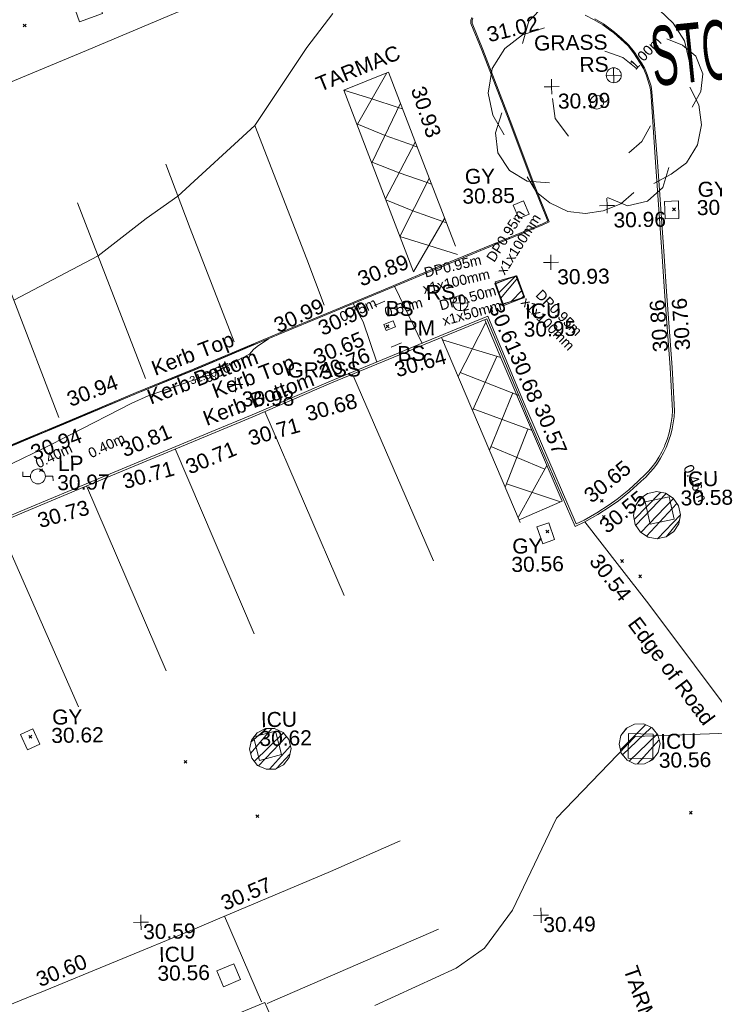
# Model space of a CAD drawing. Header units: millimetres. Extents: x -287732 to 520720, y -103372 to 287754.
# Tile 335 of 380: x 322263 to 339620, y 158229 to 182816. Entities that reach past the tile are written whole.
import ezdxf

# ---------------------------------------------------------------- set-up
doc = ezdxf.new("R2010")
doc.units = ezdxf.units.MM
for name, pattern in [('IMPORT-HIDDEN2 _3_', [4762.5, 3175, -1587.5]), ('IMPORT-UG_ELEC_QLB2 _2_', [2500, 1500, -300.0000000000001, 0, -50, 150, -300.0000000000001, 0, -200]), ('IMPORT-UG_ELEC_STREET LIGHTING_QLB2 _2_', [2700, 1500, -300.0000000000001, 0, -250, 150, -300.0000000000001, 0, -200])]:
    doc.linetypes.add(name, pattern=pattern)
for name, color, linetype, lineweight, true_color in [('00_TOPO_BIKE_STAND', 1, 'Continuous', 9, 0xff0000), ('00_TOPO_FURN_LAMP_POST', 7, 'Continuous', 9, 0x666666), ('00_TOPO_FURN_SIGN', 7, 'Continuous', 9, 0x666666), ('00_TOPO_KERB_BOTTOM', 1, 'Continuous', 9, 0xff0000), ('00_TOPO_KERB_TOP', 7, 'Continuous', 9, 0xa500a5), ('00_TOPO_LEVEL_SPOT', 7, 'Continuous', 9, 0x666666), ('00_TOPO_PARKING_METER', 6, 'Continuous', 9, 0xff00ff), ('00_TOPO_ROAD_MARKING_WHITE_CONTINUOUS', 7, 'Continuous', 9, 0x999999), ('00_TOPO_ROAD_MARKING_WHITE_DASH', 7, 'Continuous', 9, 0x999999), ('00_TOPO_SERV_GULLY', 7, 'Continuous', 9, 0x5252a5), ('00_TOPO_SERV_IC', 5, 'Continuous', 9, 0x0000ff), ('00_TOPO_TREE', 7, 'Continuous', 9, 0x666666), ('00_UAV_CONCRETE', 9, 'Continuous', 9, 0x808080), ('00_UAV_KERB_BOTTOM', 1, 'Continuous', 9, 0xff0000), ('00_UAV_KERB_TOP', 7, 'Continuous', 9, 0xa500a5), ('00_UAV_LEVEL_SPOT', 7, 'Continuous', 9, 0x666666), ('00_UAV_ROAD_MARKING_WHITE_CONTINUOUS', 7, 'Continuous', 9, 0x999999), ('00_UAV_SERV_GULLY', 7, 'Continuous', 9, 0x5252a5), ('00_UAV_SERV_IC', 5, 'Continuous', 9, 0x0000ff), ('01_DTM_CONTOUR_MNR', 7, 'Continuous', 9, 0xa5a552), ('01_DTM_CONTOUR_MNR_LABELS', 7, 'Continuous', 9, 0xa5a552), ('12333-PUM-2D-U-0001-C01 - Rev2_REVIT IMPORT_dwg', 7, 'Continuous', 9, 0x767676), ('PUM-CHAMBER EXTENTS', 6, 'IMPORT-HIDDEN2 _3_', 9, 0xff00ff), ('PUM-ELECTRIC-MH', 1, 'Continuous', 9, 0xff0000), ('PUM-ELECTRIC-QLB2', 1, 'IMPORT-UG_ELEC_QLB2 _2_', 9, 0xff0000)]:
    doc.layers.add(name, color=color, linetype=linetype, lineweight=lineweight, true_color=true_color)
for name, color, linetype, lineweight in [('00_TOPO_ROAD_TEXT', 7, 'Continuous', 9), ('00_TOPO_SURVEY_TEXT', 7, 'Continuous', 9), ('00_UAV_ROAD_EDGE', 7, 'Continuous', 9), ('00_UAV_SURVEY_TEXT', 7, 'Continuous', 9), ('GEN-TEXT', 7, 'Continuous', 9)]:
    doc.layers.add(name, color=color, linetype=linetype, lineweight=lineweight)
doc.styles.add('Arial_1', font='arial.ttf', dxfattribs={"height": 250})
doc.styles.add('Swis721 Lt BT_1', font='swissl.ttf', dxfattribs={"height": 200})
doc.styles.add('Swis721 Lt BT_2', font='swissl.ttf', dxfattribs={"height": 375})
doc.styles.add('Swis721 Lt BT_37', font='swissl.ttf', dxfattribs={"width": 0.480246, "height": 1481.4})
pattern_1 = [(45, (-533641079.65, -725615854.3560001), (-265.1650429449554, 265.1650429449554), []), (45, (-533640902.873, -725615854.3560001), (-265.1650429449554, 265.1650429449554), [])]

# ---------------------------------------------------------------- blocks, each defined once
blk = doc.blocks.new('12333-PUM-2D-U-0001-C01 - Rev2_REVIT IMPORT_dwg_CONIFEROUS_TREE_2-2077568-Site Location Plan Proposed')
at = {"layer": '00_TOPO_TREE', "color": 254, "true_color": 0xcccccc, "flags": 128}
for points in [[(534239919.7920456, 725731770.5895343), (534240086.0180855, 725732324.6763337), (534240473.8788452, 725732712.5370932), (534241027.9656445, 725732934.1718128), (534241582.0524438, 725732878.7631329), (534242080.7305633, 725732546.3110532)], [(534241415.826404, 725732657.1284132), (534241859.0958436, 725732823.3544531), (534242413.1826429, 725732878.7631329), (534242911.8607625, 725732767.945773), (534243355.1302018, 725732546.3110532), (534243687.5822815, 725732213.8589736), (534243964.6256812, 725731770.5895343), (534244075.443041, 725731271.9114147)], [(534239421.1139264, 725729498.8336568), (534239144.0705266, 725729997.5117761), (534239033.2531667, 725730551.5985756), (534239144.0705266, 725731161.0940548), (534239476.5226063, 725731659.7721742), (534239919.7920456, 725731992.2242539), (534240473.8788452, 725732158.4502938)], [(534243521.3562416, 725731825.9982141), (534243909.2170012, 725731659.7721742), (534244241.6690809, 725731382.7287747), (534244407.8951206, 725730939.4593351), (534244352.4864407, 725730496.1898955), (534244130.8517211, 725730108.329136)], [(534241969.9132034, 725731548.9548143), (534242413.1826429, 725731382.7287747), (534242745.6347225, 725731105.685375)], [(534244075.443041, 725730607.0072554), (534244297.0777608, 725730163.737816), (534244352.4864407, 725729665.0596964), (534244241.6690809, 725729166.3815771), (534243964.6256812, 725728723.1121377), (534243576.7649217, 725728446.0687377), (534243133.4954821, 725728224.4340181)], [(534241027.9656445, 725729443.4249767), (534240695.5135649, 725729886.6944163), (534240640.1048849, 725730385.3725357)], [(534240529.2875251, 725728279.8426981), (534239975.2007256, 725728335.251378), (534239531.9312862, 725728612.2947778), (534239254.8878865, 725729055.5642172), (534239199.4792065, 725729554.2423368), (534239365.7052462, 725730052.920456)], [(534243078.0868022, 725729665.0596964), (534242856.4520825, 725729277.198937), (534242524.0000027, 725729000.1555374)], [(534243521.3562416, 725728612.2947778), (534243355.1302018, 725728113.6166583), (534242967.2694423, 725727781.1645787), (534242468.5913228, 725727670.3472189), (534241969.9132034, 725727891.9819384)], [(534242634.8173627, 725728002.7992984), (534242302.3652831, 725727725.7558987), (534241859.0958436, 725727559.5298588), (534241415.826404, 725727504.121179), (534240972.5569646, 725727559.5298588), (534240529.2875251, 725727781.1645787), (534240196.8354454, 725728058.2079784), (534239975.2007256, 725728446.0687377)]]:
    blk.add_lwpolyline(points, dxfattribs=at)
at = {"layer": '00_TOPO_TREE', "color": 254, "true_color": 0xcccccc}
blk.add_circle((534241748.2784836, 725730274.5551759), 170.9299566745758, dxfattribs=at)
blk = doc.blocks.new('12333-PUM-2D-U-0001-C01 - Rev2_REVIT IMPORT_dwg_MSL_Lamp_Post_SYM-2077199-Site Location Plan Proposed')
at = {"layer": '00_TOPO_FURN_LAMP_POST', "color": 254, "true_color": 0xcccccc, "flags": 128}
for points in [[(-500.1060478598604, 0), (-1000.212095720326, 0), (-1000.212095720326, 316.7338303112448)], [(500.1060478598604, 0), (1000.21209571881, 0), (1000.21209571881, -316.7338303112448)]]:
    blk.add_lwpolyline(points, dxfattribs=at)
at = {"layer": '00_TOPO_FURN_LAMP_POST', "color": 254, "true_color": 0xcccccc}
blk.add_circle((0, 0), 500.1060478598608, dxfattribs=at)
blk = doc.blocks.new('12333-PUM-2D-U-0001-C01 - Rev2_REVIT IMPORT_dwg_MSL_RoadSign_SYM-2077193-Site Location Plan Proposed')
at = {"layer": '00_TOPO_FURN_SIGN', "color": 254, "true_color": 0xcccccc}
for p, q in [((-500.2287617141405, 0), (499.7712382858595, 0)), ((-0.2287617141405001, -500.0000000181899), (-0.2287617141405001, 499.9999999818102))]:
    blk.add_line(p, q, dxfattribs=at)
blk.add_circle((-0.2287617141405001, 0), 500.0000000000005, dxfattribs=at)
blk = doc.blocks.new('12333-PUM-2D-U-0001-C01 - Rev2_REVIT IMPORT_dwg_MM-2077200-Site Location Plan Proposed')
at = {"layer": '00_TOPO_LEVEL_SPOT', "color": 254, "true_color": 0xcccccc, "flags": 128}
for points in [[(0, -500.0000000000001), (0, 0), (-500.0000000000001, 0)], [(500.0000000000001, 0), (0, 0), (0, 500.0000000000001)]]:
    blk.add_lwpolyline(points, dxfattribs=at)
blk = doc.blocks.new('12333-PUM-2D-U-0001-C01 - Rev2_REVIT IMPORT_dwg_UAV-2077255-Site Location Plan Proposed')
at = {"layer": '00_UAV_LEVEL_SPOT', "color": 254, "true_color": 0xcccccc, "flags": 128}
for points in [[(0, -500.0000000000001), (0, 0), (-500.0000000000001, 0)], [(500.0000000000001, 0), (0, 0), (0, 500.0000000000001)]]:
    blk.add_lwpolyline(points, dxfattribs=at)
blk = doc.blocks.new('12333-PUM-2D-U-0001-C01 - Rev2_REVIT IMPORT_dwg_MGS62954_T2_Galway_ITM_3d_Rev1-2077680-Site Location Plan Proposed')
at = {"layer": '00_TOPO_BIKE_STAND', "color": 254, "true_color": 0xcccccc}
for p, q in [((534236101.7958972, 725725299.1244249), (534236368.2490112, 725725403.0672196)), ((534236505.2071226, 725724249.7752289), (534236766.5486678, 725724354.5880898))]:
    blk.add_line(p, q, dxfattribs=at)
at = {"layer": '00_TOPO_KERB_BOTTOM', "color": 254, "true_color": 0xcccccc, "flags": 128}
for points in [[(534226431.9248313, 725721757.3538171), (534227436.8953748, 725722158.5013944), (534228280.2295523, 725722494.3542895), (534230112.7905937, 725723225.252288), (534231575.3650307, 725723796.234311), (534233063.9536379, 725724392.969414), (534233787.8629154, 725724678.0706849), (534234801.7820843, 725725075.8976961), (534236374.8247988, 725725701.9295661), (534237846.7760964, 725726285.7525898), (534239745.9763011, 725727031.9786879), (534240334.2036757, 725727258.9801537), (534240472.0741478, 725727322.5299646), (534240138.6364812, 725728197.3671771), (534239547.698005, 725729847.0228179), (534238896.5426046, 725731628.7053179), (534238635.655548, 725732299.2308072), (534238637.9780269, 725732380.1573738), (534238661.4813097, 725732447.4702438)], [(534241734.2121435, 725732360.2300683), (534241948.6871693, 725732226.5879596), (534242114.0861228, 725732102.0224271), (534242223.1390706, 725732018.81712), (534242395.2486209, 725731862.2502759), (534242571.9138868, 725731683.5795121), (534242707.4031264, 725731507.9980757), (534242855.9708462, 725731273.596766), (534242956.3675256, 725731109.3771553), (534243015.7948596, 725730944.8355962), (534243108.2430463, 725730653.8406743), (534243127.361227, 725730511.7567563)]]:
    blk.add_lwpolyline(points, dxfattribs=at)
at = {"layer": '00_TOPO_KERB_TOP', "color": 254, "true_color": 0xcccccc, "flags": 128}
for points in [[(534226442.0393938, 725721731.6182647), (534227447.1361499, 725722132.8162215), (534228290.4667385, 725722468.6676874), (534230122.9405472, 725723199.530894), (534231585.5375633, 725723770.5217317), (534233074.1644384, 725724367.2721754), (534233797.9791512, 725724652.3362035), (534234811.9443784, 725725050.1812863), (534236385.0345178, 725725676.2320302), (534237856.9295892, 725726260.0327528), (534239756.0101147, 725727006.2118269), (534240344.9798015, 725727233.4997568), (534240507.1147513, 725727308.2340001), (534240164.5740715, 725728206.9547011), (534239573.6997244, 725729856.4313198), (534238922.4158126, 725731638.465451), (534238663.456287, 725732304.0368474), (534238665.4952509, 725732375.0843623), (534238683.6259878, 725732427.0103822)], [(534241496.8992705, 725732449.695952), (534241720.6158954, 725732336.1218113), (534241933.0275382, 725732203.7654225), (534242097.3820212, 725732079.9865032), (534242205.4160115, 725731997.5586412), (534242376.1004008, 725731842.2882559), (534242551.0586978, 725731665.3438385), (534242684.7314721, 725731492.116372), (534242832.4956956, 725731258.9827707), (534242931.3129337, 725731097.3466647), (534242989.6046013, 725730935.9495224), (534243081.1599451, 725730647.7649611), (534243099.9567679, 725730508.069334)]]:
    blk.add_lwpolyline(points, dxfattribs=at)
at = {"layer": '00_TOPO_PARKING_METER', "color": 254, "true_color": 0xcccccc, "flags": 128}
blk.add_lwpolyline([(534236329.5549985, 725724820.0136905), (534236560.1778708, 725724908.2671813), (534236619.4006619, 725724753.5069554), (534236388.7777895, 725724665.2534645)], close=True, dxfattribs=at)
at = {"layer": '00_TOPO_ROAD_MARKING_WHITE_CONTINUOUS', "color": 254, "true_color": 0xcccccc}
for p, q in [((534235761.324481, 725729833.0695453), (534236512.9977605, 725731102.114192)), ((534236109.4265437, 725728878.616699), (534236840.9483907, 725730336.7499415)), ((534236424.2276147, 725727957.9068668), (534237192.2965027, 725729357.2339926)), ((534236767.8804522, 725727009.2314277), (534237527.8478622, 725728439.2112153)), ((534228730, 725727990.0000001), (534230350, 725723570.0000001)), ((534237089.9999999, 725726120.0000001), (534237894.4460961, 725727437.9644262))]:
    blk.add_line(p, q, dxfattribs=at)
at = {"layer": '00_TOPO_ROAD_MARKING_WHITE_CONTINUOUS', "color": 254, "true_color": 0xcccccc, "flags": 128}
for points in [[(534237089.9999999, 725726120.0000001), (534236380.0000001, 725728080.0000001), (534235430.0000002, 725730690.0000001), (534236560.0000002, 725731120), (534237220, 725729280.0000001), (534238150.0000001, 725726740)], [(534235430.0000002, 725730690.0000001), (534236131.9718515, 725730458.8308624), (534236785.9057662, 725730227.0341743), (534236893.1776927, 725730191.1409782)], [(534233190.0000002, 725729840.0000001), (534234430.0000002, 725726480), (534234850, 725725330.0000002)], [(534235738.2878479, 725729843.0197024), (534236440.9839446, 725729539.5058715), (534237145.7091514, 725729272.3575637), (534237238.5073884, 725729229.4529395)], [(534230950, 725728920.0000002), (534231530, 725727300.0000002), (534232580.0000001, 725724450.0000004)], [(534236085.7443486, 725728888.4674828), (534236777.4425122, 725728601.4293236), (534237476.1769543, 725728341.9617631), (534237577.782136, 725728302.8702762)], [(534236434.9952154, 725727928.1860505), (534237104.6252754, 725727642.8610036), (534237849.4387299, 725727364.2277297), (534237933.5068579, 725727331.2861457)], [(534226520, 725727140.0000002), (534227100, 725725590.0000002), (534228170, 725722640.0000002)], [(534236767.8804524, 725727009.2314277), (534237487.6259319, 725726771.4505268), (534238200.0000001, 725726530.0000001)]]:
    blk.add_lwpolyline(points, dxfattribs=at)
at = {"layer": '00_TOPO_ROAD_MARKING_WHITE_DASH', "color": 254, "true_color": 0xcccccc, "flags": 128}
blk.add_lwpolyline([(534225590, 725730430.0000002), (534227210.0000001, 725731070.0000001), (534229020.0000001, 725731790.0000001), (534231110.0000001, 725732630.0000001), (534233140.0000001, 725733430.0000002), (534234990.0000001, 725734200.0000001)], dxfattribs=at)
at = {"layer": '00_TOPO_SERV_GULLY', "color": 254, "true_color": 0xcccccc, "flags": 128}
blk.add_lwpolyline([(534239612.4971143, 725727741.2342566), (534239744.5430348, 725727402.5747768), (534240008.1114383, 725727505.3421124), (534239876.0655179, 725727844.0015924)], close=True, dxfattribs=at)
at = {"layer": '00_TOPO_SERV_IC', "color": 254, "true_color": 0xcccccc, "flags": 128}
for points in [[(534228666.3853565, 725733087.4494755), (534228857.3160424, 725732510.5397162), (534229434.0085338, 725732701.3984966), (534229243.0778479, 725733278.3082559)], [(534239133.9794844, 725725786.6742895), (534239337.3854036, 725725239.7373326), (534239850.7112083, 725725430.6432605), (534239647.3052891, 725725977.5802174)]]:
    blk.add_lwpolyline(points, close=True, dxfattribs=at)
at = {"layer": '00_UAV_CONCRETE', "color": 254, "true_color": 0xcccccc, "flags": 128}
for points in [[(534236612.3860958, 725725766.4069469), (534236853.874, 725725246.0070001), (534237275.4194536, 725724330.2568313)], [(534236134.8729843, 725723884.1235216), (534235811.874, 725724894.0070001), (534235571.2068007, 725725352.3488431)]]:
    blk.add_lwpolyline(points, dxfattribs=at)
at = {"layer": '00_UAV_KERB_BOTTOM', "color": 254, "true_color": 0xcccccc, "flags": 128}
for points in [[(534243127.361227, 725730511.7567563), (534243236.5930002, 725728757.7025001), (534243360.5930002, 725726398.7025001), (534243408.8928985, 725725521.0965035), (534243513.5930002, 725723618.7024999), (534243550.5930001, 725722689.7025), (534243549.2705837, 725722538.846152), (534243538.4784285, 725722388.3705195), (534243518.2591261, 725722238.8694613), (534243488.6924726, 725722090.93299), (534243449.8951542, 725721945.1449431), (534243402.0202866, 725721802.0806793), (534243345.2568092, 725721662.304808), (534243329.5930001, 725721627.7025001), (534243262.0231451, 725721492.8184711), (534243186.1171856, 725721362.4433514), (534243102.1746876, 725721237.0916717), (534243010.526934, 725721117.2581381), (534242911.5356165, 725721003.4156785), (534242805.5914083, 725720896.0135775), (534242693.1124231, 725720795.4757018), (534242685.6675407, 725720789.2666677), (534242682.5930002, 725720786.7025), (534242405.9002013, 725720542.4900826), (534242114.4191681, 725720316.1332473), (534241906.5930001, 725720171.7025), (534241592.8152905, 725719977.4290879), (534241267.4582211, 725719803.2412952), (534241024.5930001, 725719689.7024999), (534239881.1655107, 725722461.1396264), (534239797.5930002, 725722663.7025001), (534238905.5930001, 725724915.7025), (534237214.5930002, 725724252.7025), (534236710.394813, 725724055.5160804), (534234992.5930001, 725723383.7024999), (534233018.5930001, 725722572.7025001), (534232069.0524002, 725722197.9466577), (534229040.5930002, 725721002.7025), (534227420.9899316, 725720355.4006908), (534226638.5930001, 725720042.7024999)], [(534215786.6146466, 725700307.1021081), (534216181.7485, 725701315.9545), (534219820.8003632, 725702761.3397483), (534221667.2950001, 725703494.7440002), (534224117.2950001, 725704451.7440002), (534224473.4276733, 725704591.0216199), (534227661.295, 725705837.7440002), (534229131.4903687, 725706407.3302213), (534231032.2950002, 725707143.7440003), (534233058.2950001, 725707944.7440002), (534233354.6905473, 725707220.4945699), (534234023.295, 725705586.7440002), (534235234.2913436, 725702589.017175), (534235386.295, 725702212.7440001), (534237104.1221594, 725697954.6488671), (534237529.2950001, 725696900.7440002), (534238528.295, 725694410.7440002), (534238982.4704008, 725693321.8751311), (534239542.854, 725691978.3760003), (534240859.2123395, 725688659.6395067), (534240849.3084028, 725688684.6088142)]]:
    blk.add_lwpolyline(points, dxfattribs=at)
at = {"layer": '00_UAV_KERB_TOP', "color": 254, "true_color": 0xcccccc, "flags": 128}
blk.add_lwpolyline([(534243099.9567679, 725730508.069334), (534243186.674633, 725728754.8362913), (534243310.6651671, 725726396.0163714), (534243359.0949923, 725725516.0496124), (534243463.647706, 725723616.3336377), (534243500.5842747, 725722688.9262798), (534243499.2862784, 725722540.8556911), (534243488.7189359, 725722393.5146338), (534243468.9208239, 725722247.1278496), (534243439.9700771, 725722102.2730597), (534243401.9809498, 725721959.5219402), (534243355.1033689, 725721819.4378645), (534243299.3010672, 725721682.0288168), (534243284.4482192, 725721649.2179716), (534243218.0225242, 725721516.6179328), (534243143.6977702, 725721388.9586722), (534243061.5038881, 725721266.2182076), (534242971.7652592, 725721148.8809401), (534242874.8360413, 725721037.4099458), (534242771.0987691, 725720932.2451503), (534242660.4301097, 725720833.3254108), (534242650.0311837, 725720824.6527034), (534242617.0015172, 725720795.5003194), (534242373.9917358, 725720581.0169414), (534242084.7976661, 725720356.4361047), (534241879.1463962, 725720213.516823), (534241567.8305905, 725720020.7676824), (534241245.0544596, 725719847.9616578), (534241050.8459785, 725719757.1697494), (534239863.9347955, 725722634.0025593), (534239843.9487791, 725722682.4446237), (534238933.7302821, 725724980.4402018), (534237196.3418986, 725724299.252444), (534236629.3351257, 725724077.5022755), (534234973.9855383, 725723430.113095), (534232999.9137866, 725722619.0836165), (534231988.0509845, 725722219.7310275), (534229022.1369806, 725721049.1717048), (534227340.0953043, 725720376.9152478), (534226619.8024211, 725720089.0379922)], dxfattribs=at)
at = {"layer": '00_UAV_ROAD_EDGE', "color": 254, "true_color": 0xcccccc, "flags": 128}
blk.add_lwpolyline([(534245059.4004699, 725714637.3543897), (534242828.2657021, 725717720.8558805), (534242112.3649704, 725718675.9904891), (534241267.4582211, 725719803.2412952)], dxfattribs=at)
at = {"layer": '00_UAV_ROAD_MARKING_WHITE_CONTINUOUS', "color": 254, "true_color": 0xcccccc}
for p, q in [((534238879.4041799, 725724824.1096504), (534238161.008788, 725723486.0589567)), ((534237786.4457945, 725724409.6864082), (534239238.8800842, 725723939.0596938)), ((534239137.2368989, 725723971.9947455), (534238505.9051991, 725722635.5857428)), ((534238216.3618417, 725723589.1570454), (534239668.3052719, 725722990.1105316)), ((534239518.3258683, 725723051.9894156), (534238911.3804608, 725721635.7323443)), ((534238523.9626558, 725722673.8099405), (534239984.6380352, 725722102.961547)), ((534239881.1630157, 725722143.4007503), (534239290.0692996, 725720701.9310532)), ((534238949.5459175, 725721724.7882915), (534240288.4257177, 725721135.373554)), ((534240340.7110178, 725721226.2897753), (534239599.8510319, 725719938.0464284)), ((534240663.0667447, 725720315.4861553), (534239323.1369578, 725720782.5714424)), ((534232980.7796368, 725707961.3943529), (534232094.865531, 725710114.3672941)), ((534237434.7796367, 725709694.3943528), (534233117.7796368, 725707912.3943529))]:
    blk.add_line(p, q, dxfattribs=at)
at = {"layer": '00_UAV_ROAD_MARKING_WHITE_CONTINUOUS', "color": 254, "true_color": 0xcccccc, "flags": 128}
for points in [[(534239622.10482, 725719883.1712539), (534240703.7796367, 725720332.3943528), (534239264.3544157, 725723876.3404527), (534238850.9104568, 725724894.2628037)], [(534239648.7796367, 725719817.3943532), (534237762.9235018, 725724467.6895623), (534237769.759925, 725724450.8317626)], [(534237466.7796367, 725718897.394353), (534235558.3793913, 725723518.8642277), (534235527.7646466, 725723593.0023024)], [(534235223.7796367, 725718065.394353), (534233317.3022165, 725722695.4244728), (534233320.0485289, 725722688.7548375)], [(534232954.7796367, 725717149.394353), (534231065.8296137, 725721802.0040292), (534231073.9741066, 725721781.9436013)], [(534230737.7796368, 725716266.3943529), (534228827.870985, 725720917.6845424), (534228838.725722, 725720891.249492)], [(534228537.7796367, 725715405.3943529), (534226590.809804, 725720023.0433714), (534226595.269135, 725720012.4671291)], [(534216248.7796367, 725701401.3943529), (534215444.7796367, 725703545.394353), (534217969.8271986, 725704527.567767), (534218110.7796368, 725704582.394353), (534220962.7796369, 725705714.3943529), (534222611.6233768, 725706384.0121162), (534224168.7796368, 725707016.3943529), (534227262.7463602, 725708217.4478164), (534227437.7796367, 725708285.394353), (534231347.7796368, 725709814.3943528), (534231917.3795166, 725710043.1023936), (534234759.7796368, 725711184.3943528), (534236509.7796368, 725711917.3943529)]]:
    blk.add_lwpolyline(points, dxfattribs=at)
at = {"layer": '00_UAV_SERV_GULLY', "color": 254, "true_color": 0xcccccc, "flags": 128}
for points in [[(534243741.874, 725727775.0070001), (534243748.874, 725727336.007), (534243403.0133542, 725727330.4921377), (534243396.0133544, 725727769.4921378)], [(534240205.874, 725719276.0070001), (534240065.874, 725719698.0070001), (534240363.1509213, 725719796.6296754), (534240503.1509215, 725719374.6296754)], [(534227385.076, 725714877.9350001), (534227554.0759999, 725714489.9350001), (534227240.305621, 725714353.2669741), (534227071.305621, 725714741.2669743)]]:
    blk.add_lwpolyline(points, close=True, dxfattribs=at)
at = {"layer": '00_UAV_SERV_IC', "color": 254, "true_color": 0xcccccc, "flags": 128}
for points in [[(534242891.874, 725719715.0070001), (534242781.874, 725720275.007), (534243384.1401942, 725720393.3092881), (534243494.1401942, 725719833.3092883)], [(534232891.295, 725714576.7440002), (534233447.295, 725714709.7440001), (534233587.6826152, 725714122.8604362), (534233031.6826151, 725713989.8604363)], [(534242858.874, 725713859.0070001), (534242242.8740001, 725713881.007), (534242264.8700911, 725714496.897552), (534242880.8700911, 725714474.897552)], [(534231876.295, 725708750.7440002), (534232304.2950001, 725708922.7440001), (534232463.852016, 725708525.7067744), (534232035.8520161, 725708353.7067744)]]:
    blk.add_lwpolyline(points, close=True, dxfattribs=at)
at = {"layer": '01_DTM_CONTOUR_MNR', "color": 254, "true_color": 0xcccccc, "flags": 128}
for points in [[(534235190.3146485, 725732602.0354186), (534234528.5589755, 725731768.5800906), (534233190.0000002, 725729840.0000001), (534231240.0000001, 725728110), (534230442.0415124, 725727568.1040559), (534229220, 725726660), (534227100, 725725590.0000001)], [(534226940.0000002, 725721945.0000004), (534227445.5345817, 725722143.3962553), (534227811.2106212, 725722286.669667), (534228286.1481482, 725722477.7037038), (534228888.64221, 725722719.9824613), (534230118.0268199, 725723205.9195403), (534231207.1218207, 725723630.3012048), (534231587.4156746, 725723777.7529763), (534231969.5957589, 725723930.1016126), (534233068.9825088, 725724372.034983), (534233106.0000001, 725724385.5000001), (534233440.0000002, 725724510.0000001), (534233155.5477284, 725724327.6763872), (534233065.2214765, 725724250.5369129), (534232956.6225166, 725724136.1589406), (534231946.8001422, 725723630.8479447), (534231805.7857864, 725723594.0045007), (534231795.318027, 725723590.6193203), (534230408.0514608, 725723141.9896365), (534229997.8694141, 725722961.2902187), (534228431.3836226, 725722194.9798028), (534227798.3417618, 725721890.3763678), (534227247.951001, 725721633.3976414), (534226489.2031685, 725721281.7044661)], [(534244990.0000001, 725714470.0000002), (534242430.0000002, 725714420.0000001), (534240430.0000002, 725712420.0000001), (534239287.6017132, 725710142.0164169), (534238573.1158552, 725709206.0809547), (534237853.9135394, 725708712.7677356), (534235809.9769884, 725707816.4081692)]]:
    blk.add_lwpolyline(points, dxfattribs=at)
blk.add_blockref('12333-PUM-2D-U-0001-C01 - Rev2_REVIT IMPORT_dwg_CONIFEROUS_TREE_2-2077568-Site Location Plan Proposed', (0, 0))
at = {"xscale": 0.375, "yscale": 0.375, "zscale": 0.375}
for name, p in [('12333-PUM-2D-U-0001-C01 - Rev2_REVIT IMPORT_dwg_MSL_RoadSign_SYM-2077193-Site Location Plan Proposed', (534242182.4249318, 725730940.571363)), ('12333-PUM-2D-U-0001-C01 - Rev2_REVIT IMPORT_dwg_MM-2077200-Site Location Plan Proposed', (534240622.6075696, 725730681.0368875)), ('12333-PUM-2D-U-0001-C01 - Rev2_REVIT IMPORT_dwg_MM-2077200-Site Location Plan Proposed', (534241958.8881712, 725727690.3764399)), ('12333-PUM-2D-U-0001-C01 - Rev2_REVIT IMPORT_dwg_MM-2077200-Site Location Plan Proposed', (534240528.6749871, 725726294.2792597)), ('12333-PUM-2D-U-0001-C01 - Rev2_REVIT IMPORT_dwg_MSL_RoadSign_SYM-2077193-Site Location Plan Proposed', (534238252.4138391, 725725318.5396696)), ('12333-PUM-2D-U-0001-C01 - Rev2_REVIT IMPORT_dwg_MM-2077200-Site Location Plan Proposed', (534232594.9010783, 725723384.2554238)), ('12333-PUM-2D-U-0001-C01 - Rev2_REVIT IMPORT_dwg_MSL_Lamp_Post_SYM-2077199-Site Location Plan Proposed', (534227622.0206593, 725721177.1509209)), ('12333-PUM-2D-U-0001-C01 - Rev2_REVIT IMPORT_dwg_UAV-2077255-Site Location Plan Proposed', (534230000.0000001, 725710000.0000001)), ('12333-PUM-2D-U-0001-C01 - Rev2_REVIT IMPORT_dwg_UAV-2077255-Site Location Plan Proposed', (534240000.0000001, 725710000.0000001))]:
    blk.add_blockref(name, p, dxfattribs=at)
at = {"layer": '00_TOPO_BIKE_STAND', "color": 251, "true_color": 0x666666, "char_height": 375, "width": 778.8190080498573, "attachment_point": 1, "line_spacing_factor": 1.005061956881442, "style": 'Swis721 Lt BT_2'}
for insert in [(534236379.8495027, 725725399.0852898), (534236655.9494813, 725724271.2190397)]:
    blk.add_mtext('BS', dxfattribs=dict(at, insert=insert))
at = {"layer": '00_TOPO_FURN_LAMP_POST', "char_height": 375, "attachment_point": 1, "line_spacing_factor": 1.005061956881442, "style": 'Swis721 Lt BT_2'}
for s, insert, width in [('LP', (534228125.5467788, 725721675.6341547), 707.5855621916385), ('30.97', (534228100.7755868, 725721197.1787751), 1495.902363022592)]:
    blk.add_mtext(s, dxfattribs=dict(at, insert=insert, width=width))
at = {"layer": '00_TOPO_FURN_SIGN', "char_height": 375, "width": 783.5679044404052, "attachment_point": 1, "line_spacing_factor": 1.005061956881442, "style": 'Swis721 Lt BT_2'}
for insert in [(534241328.6483517, 725731408.0721), (534237398.6372589, 725725786.040407)]:
    blk.add_mtext('RS', dxfattribs=dict(at, insert=insert))
at = {"layer": '00_TOPO_KERB_BOTTOM', "color": 251, "true_color": 0x666666, "char_height": 375, "attachment_point": 1, "line_spacing_factor": 1.005061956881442, "style": 'Swis721 Lt BT_2'}
for s, insert, width, rotation in [('30.90', (534234642.3083473, 725724899.0574627), 1495.902363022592, 23.69668767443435), ('Kerb Bottom', (534230344.5726165, 725723268.6453842), 3414.456504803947, 19.921497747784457), ('30.94', (534227408.3935513, 725721930.2503835), 1495.902363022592, 19.857059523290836)]:
    blk.add_mtext(s, dxfattribs=dict(at, insert=insert, width=width, rotation=rotation))
at = {"layer": '00_TOPO_KERB_TOP', "color": 251, "true_color": 0x666666, "char_height": 375, "attachment_point": 1, "line_spacing_factor": 1.005061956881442, "style": 'Swis721 Lt BT_2'}
for s, insert, width, rotation in [('31.02', (534238998.2647445, 725732184.2204847), 1495.902363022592, 12.643359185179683), ('30.99', (534233536.3484839, 725724990.0895953), 1495.902363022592, 23.69668767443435), ('Kerb Top', (534230465.3303638, 725723982.7763845), 2493.170605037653, 19.921497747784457)]:
    blk.add_mtext(s, dxfattribs=dict(at, insert=insert, width=width, rotation=rotation))
at = {"layer": '00_TOPO_LEVEL_SPOT', "char_height": 375, "width": 1495.902363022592, "attachment_point": 1, "line_spacing_factor": 1.005061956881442, "style": 'Swis721 Lt BT_2'}
for s, insert in [('30.99', (534240775.4269378, 725730504.0039226)), ('30.96', (534242111.7269377, 725727513.4039226)), ('30.93', (534240681.5269378, 725726117.3039224)), ('30.98', (534232747.7269378, 725723207.3039227))]:
    blk.add_mtext(s, dxfattribs=dict(at, insert=insert))
at = {"layer": '00_TOPO_PARKING_METER', "color": 251, "true_color": 0x666666, "insert": (534236823.3293959, 725724901.1371685), "char_height": 375, "width": 888.0436250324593, "attachment_point": 1, "line_spacing_factor": 1.005061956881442, "style": 'Swis721 Lt BT_2'}
blk.add_mtext('PM', dxfattribs=at)
at = {"layer": '00_TOPO_ROAD_MARKING_WHITE_CONTINUOUS', "color": 251, "true_color": 0x666666, "char_height": 375, "width": 1495.902363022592, "attachment_point": 1, "line_spacing_factor": 1.005061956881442, "style": 'Swis721 Lt BT_2'}
for s, insert, rotation in [('30.93', (534237460.1171278, 725730789.7663804), 287.4783924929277), ('30.89', (534235655.3848948, 725726125.2846694), 19.921497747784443), ('30.94', (534228338.8623191, 725723247.2873969), 19.921497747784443)]:
    blk.add_mtext(s, dxfattribs=dict(at, insert=insert, rotation=rotation))
at = {"layer": '00_TOPO_ROAD_TEXT', "color": 251, "true_color": 0x666666, "insert": (534243064.7832258, 725732127.4634544), "char_height": 1481.4, "width": 2926.08, "attachment_point": 1, "rotation": 4.829170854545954, "line_spacing_factor": 1.005061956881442, "style": 'Swis721 Lt BT_37'}
blk.add_mtext('STOP', dxfattribs=at)
at = {"layer": '00_TOPO_SERV_GULLY', "color": 251, "true_color": 0x666666, "char_height": 375, "attachment_point": 1, "line_spacing_factor": 1.005061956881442, "style": 'Swis721 Lt BT_2'}
for s, insert, width in [('GY', (534238418.0417082, 725728664.3824868), 821.5590755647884), ('30.85', (534238347.7351136, 725728172.5645938), 1495.902363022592)]:
    blk.add_mtext(s, dxfattribs=dict(at, insert=insert, width=width))
at = {"layer": '00_TOPO_SERV_IC', "color": 251, "true_color": 0x666666, "char_height": 375, "attachment_point": 1, "line_spacing_factor": 1.005061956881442, "style": 'Swis721 Lt BT_2'}
for s, insert, width in [('ICU', (534239862.9486354, 725725277.6163934), 1021.012723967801), ('30.95', (534239820.8837144, 725724825.6741955), 1495.902363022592)]:
    blk.add_mtext(s, dxfattribs=dict(at, insert=insert, width=width))
at = {"layer": '00_TOPO_SURVEY_TEXT', "color": 251, "true_color": 0x666666, "char_height": 375, "width": 2018.280965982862, "attachment_point": 1, "line_spacing_factor": 1.005061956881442, "style": 'Swis721 Lt BT_2'}
for insert in [(534240204.9981766, 725731962.8376112), (534233900.6000002, 725723905.2296078)]:
    blk.add_mtext('GRASS', dxfattribs=dict(at, insert=insert))
at = {"layer": '00_TOPO_SURVEY_TEXT', "color": 251, "true_color": 0x666666, "insert": (534234698.4307756, 725730999.6121898), "char_height": 375, "width": 2450.430537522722, "attachment_point": 1, "rotation": 21.293217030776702, "line_spacing_factor": 1.005061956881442, "style": 'Swis721 Lt BT_2'}
blk.add_mtext('TARMAC', dxfattribs=at)
at = {"layer": '00_UAV_KERB_BOTTOM', "color": 251, "true_color": 0x666666, "char_height": 375, "attachment_point": 1, "line_spacing_factor": 1.005061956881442, "style": 'Swis721 Lt BT_2'}
for s, insert, width, rotation in [('30.76', (534243600.4626615, 725724031.1545048), 1495.902363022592, 93.1501508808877), ('30.65', (534234511.5305182, 725724188.0117127), 1495.902363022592, 21.35992677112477), ('Kerb Bottom', (534231731.0045221, 725722711.7124909), 3414.456504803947, 19.588539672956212), ('30.57', (534240383.759592, 725722807.8291286), 1495.902363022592, 291.78605232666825), ('30.71', (534231273.7398706, 725721503.0945984), 1495.902363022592, 21.53769651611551), ('30.55', (534241582.4658695, 725719776.8485268), 1495.902363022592, 38.37236032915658)]:
    blk.add_mtext(s, dxfattribs=dict(at, insert=insert, width=width, rotation=rotation))
at = {"layer": '00_UAV_KERB_TOP', "color": 251, "true_color": 0x666666, "char_height": 375, "attachment_point": 1, "line_spacing_factor": 1.005061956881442, "style": 'Swis721 Lt BT_2'}
for s, insert, width, rotation in [('30.86', (534243046.0253065, 725723998.3342915), 1495.902363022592, 93.1501508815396), ('30.76', (534234651.4217291, 725723791.072312), 1495.902363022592, 21.359926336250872), ('Kerb Top', (534231967.1578178, 725723394.7775058), 2493.170605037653, 19.588539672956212), ('30.68', (534239801.1150963, 725724124.6098741), 1495.902363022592, 291.65068727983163), ('30.81', (534229656.6323835, 725721959.8698517), 1495.902363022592, 21.5376965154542), ('30.65', (534241211.6149035, 725720545.2364881), 1495.902363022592, 37.88015871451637)]:
    blk.add_mtext(s, dxfattribs=dict(at, insert=insert, width=width, rotation=rotation))
at = {"layer": '00_UAV_LEVEL_SPOT', "char_height": 375, "width": 1495.902363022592, "attachment_point": 1, "line_spacing_factor": 1.005061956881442, "style": 'Swis721 Lt BT_2'}
for s, insert in [('30.59', (534230051.8765643, 725709949.1441547)), ('30.49', (534240051.8765643, 725709949.1441547))]:
    blk.add_mtext(s, dxfattribs=dict(at, insert=insert))
at = {"layer": '00_UAV_ROAD_EDGE', "color": 251, "true_color": 0x666666, "char_height": 375, "attachment_point": 1, "line_spacing_factor": 1.005061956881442, "style": 'Swis721 Lt BT_2'}
for s, insert, width, rotation in [('30.54', (534241638.9483965, 725719037.6384485), 1495.902363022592, 306.8526088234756), ('Edge of Road', (534242578.495679, 725717449.7624061), 3746.879252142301, 305.82436271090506)]:
    blk.add_mtext(s, dxfattribs=dict(at, insert=insert, width=width, rotation=rotation))
at = {"layer": '00_UAV_ROAD_MARKING_WHITE_CONTINUOUS', "color": 251, "true_color": 0x666666, "char_height": 375, "width": 1495.902363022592, "attachment_point": 1, "line_spacing_factor": 1.005061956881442, "style": 'Swis721 Lt BT_2'}
for s, insert, rotation in [('30.61', (534239294.7191738, 725725345.7917953), 292.10524513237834), ('30.64', (534236544.4528521, 725723855.2997367), 14.699407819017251), ('30.68', (534234300.1814601, 725722791.9757926), 14.670067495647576), ('30.71', (534232857.5837705, 725722208.8276744), 14.649632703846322), ('30.71', (534229697.836471, 725721182.3519707), 14.622776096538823), ('30.73', (534227558.6454669, 725720244.4088413), 14.596844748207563), ('30.57', (534231964.8492783, 725710595.822021), 21.87664632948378), ('30.60', (534227315.4753721, 725708769.6905309), 21.33123305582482)]:
    blk.add_mtext(s, dxfattribs=dict(at, insert=insert, rotation=rotation))
at = {"layer": '00_UAV_SERV_GULLY', "color": 251, "true_color": 0x666666, "char_height": 375, "attachment_point": 1, "line_spacing_factor": 1.005061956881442, "style": 'Swis721 Lt BT_2'}
for s, insert, width in [('GY', (534244229.0210903, 725728242.0411109), 821.5590755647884), ('30.81', (534244199.0399926, 725727785.2049086), 1495.902363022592), ('GY', (534239440.9929091, 725719414.0564991), 821.5590755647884), ('30.56', (534239411.0118115, 725718957.220297), 1495.902363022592), ('GY', (534227872.2210903, 725715344.9411108), 821.5590755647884), ('30.62', (534227842.2399926, 725714888.1049087), 1495.902363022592)]:
    blk.add_mtext(s, dxfattribs=dict(at, insert=insert, width=width))
at = {"layer": '00_UAV_SERV_IC', "color": 251, "true_color": 0x666666, "char_height": 375, "attachment_point": 1, "line_spacing_factor": 1.005061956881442, "style": 'Swis721 Lt BT_2'}
for s, insert, width in [('ICU', (534243712.361191, 725721013.4884516), 1021.012723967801), ('30.58', (534243667.5330405, 725720543.1094508), 1495.902363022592), ('ICU', (534233085.5553192, 725715191.6375197), 1021.012723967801), ('30.62', (534233040.7271687, 725714721.2585189), 1495.902363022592), ('ICU', (534243053.1553192, 725714473.9375198), 1021.012723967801), ('30.56', (534243008.3271687, 725714003.5585189), 1495.902363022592), ('ICU', (534230435.0567386, 725709375.0308297), 1021.012723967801), ('30.56', (534230390.228588, 725708904.6518288), 1495.902363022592)]:
    blk.add_mtext(s, dxfattribs=dict(at, insert=insert, width=width))
at = {"layer": '00_UAV_SURVEY_TEXT', "color": 251, "true_color": 0x666666, "insert": (534242385.3594699, 725708736.2698134), "char_height": 375, "width": 2450.430537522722, "attachment_point": 1, "rotation": 288.3530731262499, "line_spacing_factor": 1.005061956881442, "style": 'Swis721 Lt BT_2'}
blk.add_mtext('TARMAC', dxfattribs=at)
at = {"layer": '01_DTM_CONTOUR_MNR_LABELS', "color": 251, "true_color": 0x666666, "insert": (534231761.5361819, 725723695.9631118), "char_height": 200, "width": 797.8007824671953, "attachment_point": 2, "rotation": 17.920746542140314, "line_spacing_factor": 1.005061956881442, "style": 'Swis721 Lt BT_1'}
blk.add_mtext('31.00', dxfattribs=at)
blk = doc.blocks.new('12333-PUM-2D-U-0001-C01 - Rev2_REVIT IMPORT_dwg-1620468-Site Location Plan Proposed')
at = {"layer": 'PUM-CHAMBER EXTENTS', "true_color": 0xffaaff}
h = blk.add_hatch(dxfattribs=at)
h.set_pattern_fill('FP_3', color=211, style=0, pattern_type=2)
h.set_pattern_definition(pattern_1)
h.paths.add_polyline_path([(598226.3501528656, 109407.6438213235), (598779.3501529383, 109594.643821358), (598597.3501529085, 110122.6438212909), (598044.3501528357, 109935.6438210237)])
h = blk.add_hatch(dxfattribs=at)
h.set_pattern_fill('FP_3', color=211, style=0, pattern_type=2)
h.set_pattern_definition(pattern_1)
h.paths.add_polyline_path([(601987.8501528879, 103496.6333957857), (602212.6806590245, 103541.3549640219), (602403.2827587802, 103668.7112153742), (602530.6390101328, 103859.31331513), (602575.3605783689, 104084.1438212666), (602530.6390101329, 104308.9743274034), (602403.2827587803, 104499.5764271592), (602212.6806590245, 104626.9326785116), (601987.8501528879, 104671.6542467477), (601763.0196467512, 104626.9326785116), (601572.4175469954, 104499.5764271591), (601445.0612956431, 104308.9743274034), (601400.339727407, 104084.1438212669), (601445.061295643, 103859.31331513), (601572.4175469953, 103668.7112153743), (601763.0196467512, 103541.3549640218)])
h = blk.add_hatch(dxfattribs=at)
h.set_pattern_fill('FP_3', color=211, style=0, pattern_type=2)
h.set_pattern_definition(pattern_1)
h.paths.add_polyline_path([(592113.4039339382, 97908.65024423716), (592345.2963718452, 97908.65024423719), (592554.2242391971, 98009.2646023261), (592698.8068093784, 98190.56541088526), (592750.4077312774, 98416.64382128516), (592698.8068093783, 98642.72223168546), (592554.2242391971, 98824.02304024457), (592345.2963718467, 98924.63739833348), (592113.4039339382, 98924.63739833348), (591904.476066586, 98824.02304024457), (591759.8934964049, 98642.72223168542), (591708.2925745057, 98416.64382128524), (591759.8934964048, 98190.56541088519), (591904.4760665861, 98009.26460232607)])
h = blk.add_hatch(dxfattribs=at)
h.set_pattern_fill('FP_3', color=211, style=0, pattern_type=2)
h.set_pattern_definition(pattern_1)
h.paths.add_polyline_path([(601340.9262801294, 97880.01072162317), (601568.7740257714, 97880.01072162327), (601774.0577512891, 97978.87015354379), (601916.118497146, 98157.00869425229), (601966.8193903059, 98379.14382130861), (601916.1184971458, 98601.278948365), (601763.0196467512, 98784.73316006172), (601568.7740257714, 98878.27692099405), (601340.9262801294, 98878.27692099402), (601135.6425546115, 98779.41748907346), (600993.5818087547, 98601.27894836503), (600942.8809155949, 98379.14382130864), (600993.5818087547, 98157.00869425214), (601135.6425546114, 97978.87015354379), (601340.6941320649, 97880.1225182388)])
at = {"layer": 'GEN-TEXT', "color": 253, "true_color": 0xaaaaaa}
for p, q in [((586371.9948137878, 116549.2884822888), (586442.705491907, 116619.999160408)), ((586442.705491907, 116549.2884822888), (586371.9948137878, 116619.999160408)), ((602513.9948137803, 111676.2884822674), (602584.7054918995, 111746.9991603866)), ((602584.7054918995, 111676.2884822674), (602513.9948137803, 111746.9991603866)), ((595306.9948138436, 108878.2884823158), (595377.7054919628, 108948.9991604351)), ((595377.7054919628, 108878.2884823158), (595306.9948138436, 108948.9991604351)), ((586586.9948138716, 105441.2884822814), (586657.7054919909, 105511.9991604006)), ((586657.7054919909, 105441.2884822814), (586586.9948138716, 105511.9991604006)), ((600583.9948138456, 104429.2884822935), (600654.7054919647, 104499.9991604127)), ((600654.7054919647, 104429.2884822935), (600583.9948138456, 104499.9991604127)), ((600626.9948137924, 104029.2884822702), (600697.7054919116, 104099.9991603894)), ((600697.7054919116, 104029.2884822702), (600626.9948137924, 104099.9991603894)), ((599210.9948138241, 103688.2884822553), (599281.7054919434, 103758.9991603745)), ((599281.7054919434, 103688.2884822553), (599210.9948138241, 103758.9991603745)), ((601062.9948137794, 102919.2884822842), (601133.7054918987, 102989.9991604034)), ((601133.7054918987, 102919.2884822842), (601062.9948137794, 102989.9991604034)), ((601508.9948137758, 102528.2884822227), (601579.7054918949, 102598.9991603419)), ((601579.7054918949, 102528.2884822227), (601508.9948137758, 102598.9991603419)), ((586205.9948138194, 98789.28848227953), (586276.7054919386, 98859.99916039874)), ((586276.7054919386, 98789.28848227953), (586205.9948138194, 98859.99916039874)), ((590067.994813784, 98094.28848233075), (590138.7054919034, 98164.99916044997)), ((590138.7054919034, 98094.28848233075), (590067.994813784, 98164.99916044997)), ((591841.9948138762, 96706.28848229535), (591912.7054919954, 96776.99916041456)), ((591912.7054919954, 96706.28848229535), (591841.9948138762, 96776.99916041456)), ((602669.9948138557, 96604.28848222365), (602740.705491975, 96674.99916034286)), ((602740.705491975, 96604.28848222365), (602669.9948138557, 96674.99916034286))]:
    blk.add_line(p, q, dxfattribs=at)
at = {"layer": 'PUM-CHAMBER EXTENTS', "color": 211, "linetype": 'Continuous', "true_color": 0xffaaff, "flags": 128}
for points in [[(598226.350152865, 109407.6438213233), (598779.3501529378, 109594.6438213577), (598597.350152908, 110122.6438212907), (598044.3501528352, 109935.6438210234)], [(602575.3605783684, 104084.1438212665), (602530.6390101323, 104308.9743274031), (602403.2827587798, 104499.5764271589), (602212.680659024, 104626.9326785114), (601987.8501528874, 104671.6542467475), (601887.5272565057, 104651.6987818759), (601763.0196467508, 104626.9326785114), (601572.417546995, 104499.5764271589), (601445.0612956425, 104308.9743274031), (601400.3397274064, 104084.1438212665), (601445.0612956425, 103859.3133151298), (601572.417546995, 103668.7112153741), (601763.0196467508, 103541.3549640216), (601987.8501528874, 103496.6333957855), (602088.1730492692, 103516.5888606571), (602212.680659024, 103541.3549640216), (602403.2827587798, 103668.7112153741), (602530.6390101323, 103859.3133151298)], [(592750.407731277, 98416.6438212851), (592698.8068093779, 98642.7222316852), (592554.2242391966, 98824.02304024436), (592345.2963718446, 98924.63739833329), (592113.4039339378, 98924.63739833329), (592082.2452199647, 98909.6321525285), (591904.4760665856, 98824.02304024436), (591759.8934964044, 98642.7222316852), (591708.2925745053, 98416.6438212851), (591759.8934964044, 98190.56541088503), (591904.4760665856, 98009.26460232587), (592113.4039339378, 97908.65024423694), (592345.2963718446, 97908.65024423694), (592376.4550858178, 97923.65549004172), (592554.2242391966, 98009.26460232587), (592698.8068093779, 98190.56541088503)], [(601966.8193903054, 98379.1438213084), (601916.1184971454, 98601.27894836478), (601812.4165952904, 98731.3170201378), (601774.0577512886, 98779.41748907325), (601568.7740257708, 98878.27692099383), (601340.9262801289, 98878.27692099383), (601135.6425546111, 98779.41748907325), (600993.5818087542, 98601.27894836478), (600942.8809155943, 98379.1438213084), (600993.5818087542, 98157.00869425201), (601097.2837106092, 98026.97062247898), (601135.6425546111, 97978.87015354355), (601340.9262801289, 97880.01072162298), (601568.7740257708, 97880.01072162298), (601774.0577512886, 97978.87015354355), (601916.1184971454, 98157.00869425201)]]:
    blk.add_lwpolyline(points, close=True, dxfattribs=at)
at = {"layer": 'PUM-ELECTRIC-MH', "color": 21, "true_color": 0xffaaaa, "flags": 128}
blk.add_lwpolyline([(598586.3501528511, 110124.6438213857), (598051.3501529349, 109980.6438212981), (598232.3501529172, 109424.6438213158), (598767.3501528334, 109568.6438214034)], close=True, dxfattribs=at)
blk.add_blockref('12333-PUM-2D-U-0001-C01 - Rev2_REVIT IMPORT_dwg_MGS62954_T2_Galway_ITM_3d_Rev1-2077680-Site Location Plan Proposed', (-533641079.6498471, -725615854.3561786))
at = {"layer": 'PUM-ELECTRIC-QLB2', "char_height": 250, "attachment_point": 2, "line_spacing_factor": 0.9417779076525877, "style": 'Arial_1'}
for s, insert, width, rotation in [('1.00m', (601810.7056234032, 115713.7166972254), 1160.025439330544, 45.3407380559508), ('DP0.95m\\Px1x100mm', (598224.8814754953, 111196.1764227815), 2038.461589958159, 56.52397493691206), ('DP0.95m\\Px1x100mm', (596968.4716051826, 110513.4837067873), 2038.461589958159, 12.157588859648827), ('DP0.50m\\Px1x50mm', (597322.9874293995, 109712.9349859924), 1805.844351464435, 14.555995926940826), ('DP0.95m\\Px1x100mm', (599720.3957825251, 109269.8462636), 2038.461589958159, 313.96184961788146), ('0.75m', (594565.4563592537, 109458.1945661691), 1160.025439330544, 22.61039202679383), ('0.50m', (595716.158274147, 109506.7659874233), 1160.025439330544, 14.555995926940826), ('0.56m', (591140.154897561, 108014.3942069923), 1160.025439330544, 26.73511170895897), ('0.40m', (588218.0621289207, 106175.980698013), 1160.025439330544, 24.52587975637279), ('0.40m', (586895.70270309, 105945.046115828), 1160.025439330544, 24.52587975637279), ('0.46m', (603081.4475624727, 104913.7002171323), 1160.025439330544, 292.5986944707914)]:
    blk.add_mtext(s, dxfattribs=dict(at, insert=insert, width=width, rotation=rotation))

msp = doc.modelspace()

# ---------------------------------------------------------------- block references
at = {"layer": '12333-PUM-2D-U-0001-C01 - Rev2_REVIT IMPORT_dwg', "color": 254, "linetype": 'IMPORT-UG_ELEC_STREET LIGHTING_QLB2 _2_', "true_color": 0xffd4d4, "rotation": 0.9999999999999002}
msp.add_blockref('12333-PUM-2D-U-0001-C01 - Rev2_REVIT IMPORT_dwg-1620468-Site Location Plan Proposed', (-261895.0770586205, 55869.5817132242), dxfattribs=at)

doc.saveas('drawing.dxf')
